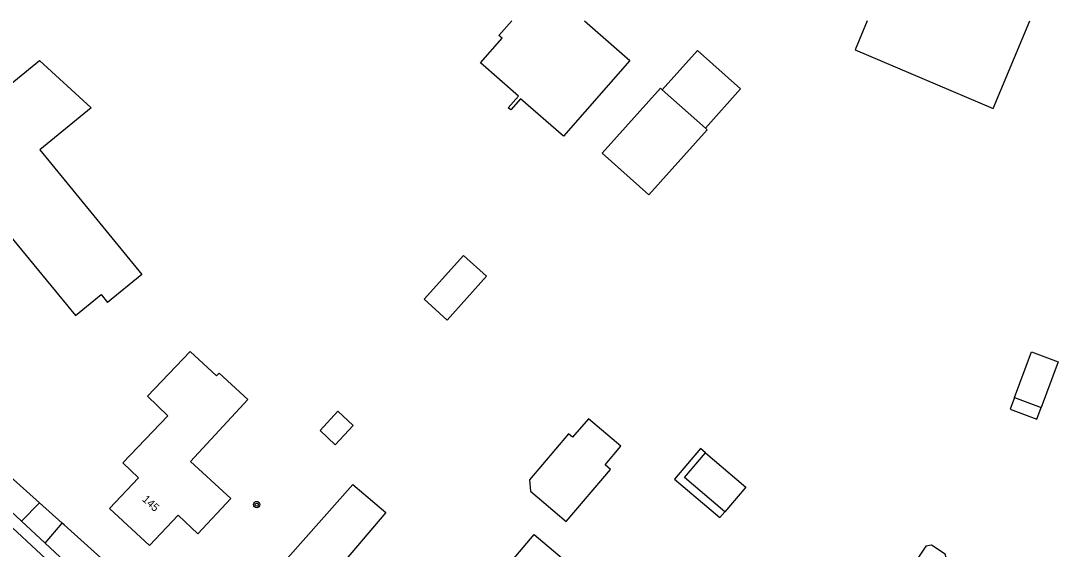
# Model space of a CAD drawing. Extents: x 131000 to 133013, y 393000 to 396501.
# Drawn here: x 131370.3 to 131499.9, y 396434 to 396500 of the extents above; entities that cross this region are included whole.
import ezdxf

# ---------------------------------------------------------------- set-up
doc = ezdxf.new("R2010")
doc.units = 0
for name, color, linetype in [('gg-afsc-hekwerk', 7, 'Continuous'), ('gg-anno-huisnummerreeks BGT', 7, 'Continuous'), ('gg-bbg-bijgebouw', 7, 'Continuous'), ('gg-bbg-gedigitaliseerde bebouwing', 7, 'Continuous'), ('gg-bbg-gedigitaliseerde bijgebouw', 7, 'Continuous'), ('gg-bbg-hoofdgebouw', 7, 'Continuous'), ('gg-bbg-luifel en loopbrug', 7, 'Continuous'), ('gg-knt-verharding', 7, 'Continuous'), ('gg-knt-verharding nz', 7, 'Continuous'), ('gt-symb-boom', 7, 'Continuous')]:
    doc.layers.add(name, color=color, linetype=linetype)

# ---------------------------------------------------------------- blocks, each defined once
blk = doc.blocks.new('gt0-BOOM')
at = {"layer": 'gt-symb-boom'}
for radius in [0.4, 0.2]:
    blk.add_circle((0, 0), radius, dxfattribs=at)

msp = doc.modelspace()

# ---------------------------------------------------------------- linework, layer by layer
at = {"layer": 'gg-afsc-hekwerk'}
for p, q in [((131372.65, 396439.76), (131345.97, 396463.66)), ((131375.48, 396437.23), (131372.65, 396439.76)), ((131375.74, 396437), (131375.48, 396437.23)), ((131386.57, 396427.3), (131375.74, 396437))]:
    msp.add_line(p, q, dxfattribs=at)
at = {"layer": 'gg-bbg-bijgebouw'}
for p, q in [((131455.83, 396486.57), (131450.45, 396491.38)), ((131494.42, 396452.93), (131497.76, 396451.68))]:
    msp.add_line(p, q, dxfattribs=at)
for points in [[(131455.83, 396486.57), (131456.05, 396486.37), (131448.77, 396478.25), (131442.95, 396483.46), (131450.23, 396491.58), (131450.45, 396491.38)], [(131494.42, 396452.93), (131496.55, 396458.62), (131499.89, 396457.37), (131497.76, 396451.68)]]:
    msp.add_lwpolyline(points, dxfattribs=at)
at = {"layer": 'gg-bbg-gedigitaliseerde bebouwing'}
for points in [[(131365.11, 396488.86), (131372.66, 396495.05), (131379.1, 396489.1), (131372.7, 396483.85), (131385.46, 396468.28), (131381.18, 396464.77)], [(131386.15, 396453.1), (131391.48, 396458.67), (131394.78, 396455.61)], [(131394.78, 396455.61), (131395.12, 396455.97), (131398.7, 396452.66), (131391.54, 396444.92)], [(131433.87, 396442.61), (131433.99, 396441.2), (131438.44, 396437.41), (131443.97, 396443.93), (131443.3, 396444.51), (131445.27, 396446.83), (131441.22, 396450.27), (131439.25, 396447.94), (131438.75, 396448.36), (131433.87, 396442.61)], [(131391.54, 396444.92), (131396.55, 396440.28), (131392.46, 396435.88)], [(131411.8, 396442.06), (131415.92, 396438.56), (131410.01, 396431.6)], [(131431.7, 396432.53), (131434.45, 396435.78), (131437.93, 396432.82)]]:
    msp.add_lwpolyline(points, dxfattribs=at)
at = {"layer": 'gg-bbg-gedigitaliseerde bijgebouw'}
for points in [[(131420.71, 396465.19), (131423.59, 396462.6), (131428.5, 396468.07), (131425.62, 396470.65), (131420.71, 396465.19)], [(131458.25, 396438.62), (131453.21, 396442.9), (131455.85, 396446.01)], [(131455.85, 396446.01), (131460.89, 396441.73), (131458.25, 396438.62)], [(131484.06, 396434.45), (131483.35, 396434.35), (131482.2, 396432.57), (131482.44, 396431.77), (131484.15, 396430.67), (131484.91, 396430.78), (131486.03, 396432.52), (131485.78, 396433.35), (131484.06, 396434.45)]]:
    msp.add_lwpolyline(points, dxfattribs=at)
at = {"layer": 'gg-bbg-hoofdgebouw'}
msp.add_line((131397.39, 396425.81), (131411.8, 396442.06), dxfattribs=at)
for points in [[(131440.75, 396500), (131446.41, 396495.04), (131438.09, 396485.56), (131432.75, 396490.25), (131431.52, 396488.85), (131431.2, 396489.12), (131432.48, 396490.58), (131427.75, 396494.74), (131430.45, 396497.81), (131430.05, 396498.16), (131431.66, 396500)], [(131476.05, 396500), (131474.52, 396496.36), (131491.76, 396489.03), (131496.36, 396500)], [(131365.11, 396488.86), (131368.74, 396484.49), (131361.99, 396478.97), (131363.91, 396476.64), (131357.79, 396471.61), (131361.41, 396467.12), (131368.89, 396473.25), (131377.16, 396463.16), (131380.36, 396465.78), (131381.18, 396464.77)], [(131392.46, 396435.88), (131389.97, 396438.21), (131386.4, 396434.41), (131381.39, 396439.05), (131385.03, 396442.89), (131383.08, 396444.76), (131388.7, 396450.62), (131386.15, 396453.1)]]:
    msp.add_lwpolyline(points, dxfattribs=at)
at = {"layer": 'gg-bbg-luifel en loopbrug'}
for points in [[(131455.83, 396486.57), (131460.23, 396491.48), (131454.86, 396496.3), (131450.45, 396491.38)], [(131494.42, 396452.93), (131493.87, 396451.45), (131497.21, 396450.2), (131497.76, 396451.68)], [(131409.93, 396451.19), (131407.7, 396448.78), (131409.59, 396447.02), (131411.82, 396449.43), (131409.93, 396451.19)], [(131455.85, 396446.01), (131455.21, 396446.55), (131451.96, 396442.72), (131457.64, 396437.9), (131458.25, 396438.62)]]:
    msp.add_lwpolyline(points, dxfattribs=at)
at = {"layer": 'gg-knt-verharding'}
for p, q in [((131367.86, 396439.85), (131370.44, 396437.45)), ((131370.44, 396437.45), (131372.65, 396439.76)), ((131370.44, 396437.45), (131373.36, 396434.72)), ((131373.36, 396434.72), (131375.48, 396437.23))]:
    msp.add_line(p, q, dxfattribs=at)
msp.add_lwpolyline([(131373.36, 396434.72), (131380.17, 396428.38), (131388.49, 396420.69)], dxfattribs=at)
at = {"layer": 'gg-knt-verharding nz'}
msp.add_lwpolyline([(131301.76, 396500), (131345.21, 396458.99), (131379.3, 396427.33), (131403.29, 396405.14), (131411.5, 396397.83), (131421.86, 396388.99), (131431.66, 396380.98), (131441.91, 396372.8), (131450.67, 396365.87), (131461.74, 396357.4), (131467.91, 396352.72), (131484.43, 396340.15)], dxfattribs=at)

# ---------------------------------------------------------------- block references
at = {"layer": 'gt-symb-boom'}
msp.add_blockref('gt0-BOOM', (131399.79, 396439.53), dxfattribs=at)

# ---------------------------------------------------------------- texts
at = {"layer": 'gg-anno-huisnummerreeks BGT'}
msp.add_text('145', height=1, rotation=317.2, dxfattribs=at).set_placement((131385.42, 396440.09))

doc.saveas('drawing.dxf')
